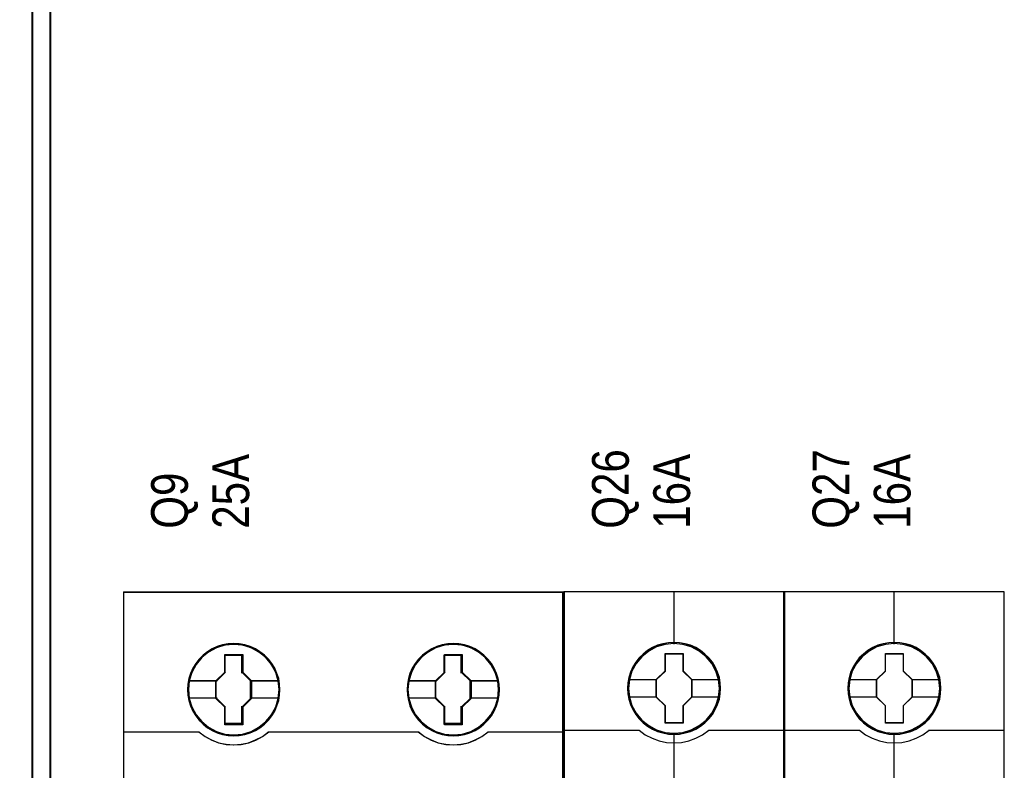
# Model space of a CAD drawing. Header units: millimetres. Extents: x -1290 to 1795, y -4192 to -1311.
# Tile 837 of 1056: x 1427 to 1443, y -2309 to -2297. Entities that reach past the tile are written whole.
import ezdxf

# ---------------------------------------------------------------- set-up
doc = ezdxf.new("R2010")
doc.units = ezdxf.units.MM
doc.layers.add('45', color=7, linetype='Continuous')
doc.layers.add('Aparatura', color=7, linetype='Continuous', lineweight=13)
doc.styles.get("Standard").update_dxf_attribs({"font": 'ARIALN.TTF', "width": 0.8})

# ---------------------------------------------------------------- blocks, each defined once
blk = doc.blocks.new('*U304')
at = {"layer": '45', "color": 139}
for points in [[(369.487135, -533.64471), (369.487135, -616.308875)], [(369.487135, -533.64471), (405.413399, -533.64471)], [(405.347158, -533.64471), (405.347158, -616.308875)], [(377.758393, -538.824687), (379.21213, -538.824687)], [(377.758393, -540.291599), (377.758393, -538.824687)], [(379.145888, -540.291599), (379.145888, -538.824687)], [(395.688405, -538.824687), (397.142141, -538.824687)], [(395.688405, -540.291599), (395.688405, -538.824687)], [(397.075899, -540.291599), (397.075899, -538.824687)], [(377.065541, -540.97927), (377.824635, -540.225166)], [(379.915724, -540.97927), (379.145888, -540.225166)], [(394.984811, -540.97927), (395.754646, -540.225166)], [(397.851106, -540.97927), (397.075899, -540.225166)], [(374.834808, -540.912837), (377.129992, -540.912837)], [(377.065541, -542.368976), (377.065541, -540.912837)], [(379.849482, -540.912837), (382.135715, -540.912837)], [(379.849482, -542.368976), (379.849482, -540.912837)], [(392.764819, -540.912837), (395.051052, -540.912837)], [(394.984811, -542.368976), (394.984811, -540.912837)], [(397.784864, -540.912837), (400.065726, -540.912837)], [(397.784864, -542.368976), (397.784864, -540.912837)], [(374.834808, -542.302543), (377.129992, -542.302543)], [(377.065541, -542.302543), (377.824635, -543.072806)], [(379.915724, -542.302543), (379.145888, -543.072806)], [(379.849482, -542.302543), (382.135715, -542.302543)], [(392.764819, -542.302543), (395.051052, -542.302543)], [(394.984811, -542.302543), (395.754646, -543.072806)], [(397.851106, -542.302543), (397.075899, -543.072806)], [(397.784864, -542.302543), (400.065726, -542.302543)], [(377.758393, -544.462512), (377.758393, -543.006373)], [(379.145888, -544.462512), (379.145888, -543.006373)], [(395.688405, -544.462512), (395.688405, -543.006373)], [(397.075899, -544.462512), (397.075899, -543.006373)], [(377.758393, -544.396079), (379.21213, -544.396079)], [(395.688405, -544.396079), (397.142141, -544.396079)], [(369.487135, -545.099909), (375.69953, -545.099909)], [(375.633289, -545.099909), (376.149626, -545.472301), (376.688412, -545.756028), (377.260872, -545.980646), (377.878232, -546.110687), (378.489979, -546.152064), (379.096113, -546.110687), (379.702248, -545.980646), (380.280321, -545.756028), (380.830332, -545.472301), (381.335444, -545.099909)], [(375.649401, -545.105296), (376.149079, -545.465687), (376.699287, -545.76109), (377.266337, -545.985595), (377.878302, -546.115573), (378.484653, -546.162837), (379.107847, -546.115573), (379.719812, -545.985595), (380.298091, -545.76109), (380.831455, -545.465687), (381.347976, -545.105296)], [(381.269202, -545.099909), (393.629542, -545.099909)], [(393.5633, -545.099909), (394.068571, -545.472301), (394.618754, -545.756028), (395.197009, -545.980646), (395.803334, -546.110687), (396.409659, -546.152064), (397.027212, -546.110687), (397.639151, -545.980646), (398.217405, -545.756028), (398.750747, -545.472301), (399.267246, -545.099909)], [(393.575832, -545.105296), (394.080987, -545.465687), (394.619819, -545.76109), (395.197941, -545.985595), (395.80974, -546.115573), (396.415926, -546.162837), (397.038951, -546.115573), (397.650749, -545.985595), (398.217646, -545.76109), (398.762091, -545.465687), (399.267246, -545.105296)], [(399.201004, -545.099909), (405.413399, -545.099909)]]:
    blk.add_lwpolyline(points, dxfattribs=at)
at = {"layer": '45', "color": 59}
blk.add_lwpolyline([(369.519361, -552.594442), (369.519361, -545.132727), (369.519361, -533.677029), (405.381174, -533.677029), (405.381174, -545.132727), (405.381174, -552.594442)], dxfattribs=at)
at = {"layer": '45', "color": 7}
for points in [[(382.268198, -541.648986), (382.240216, -541.196308), (382.16746, -540.74363), (382.016353, -540.313307), (381.84286, -539.89416), (381.602208, -539.502957), (381.327976, -539.150875), (380.992182, -538.826735), (380.628406, -538.547304), (380.264629, -538.301405), (379.828098, -538.111392), (379.397162, -537.982854), (378.943841, -537.904613), (378.49052, -537.87667), (378.042795, -537.904613), (377.589473, -537.982854), (377.147345, -538.111392), (376.733199, -538.301405), (376.347037, -538.547304), (375.994453, -538.826735), (375.65866, -539.150875), (375.395621, -539.502957), (375.154969, -539.89416), (374.959089, -540.313307), (374.835965, -540.74363), (374.74642, -541.196308), (374.718437, -541.648986), (374.74642, -542.101664), (374.835965, -542.543164), (374.959089, -542.979076), (375.154969, -543.392634), (375.395621, -543.789426), (375.65866, -544.152686), (375.994453, -544.471237), (376.347037, -544.756256), (376.733199, -544.990978), (377.147345, -545.169814), (377.589473, -545.309529), (378.042795, -545.398947), (378.49052, -545.421301), (378.943841, -545.398947), (379.397162, -545.309529), (379.828098, -545.169814), (380.264629, -544.990978), (380.628406, -544.756256), (380.992182, -544.471237), (381.327976, -544.152686), (381.602208, -543.789426), (381.84286, -543.392634), (382.016353, -542.979076), (382.16746, -542.543164), (382.240216, -542.101664), (382.268198, -541.648986)], [(382.268198, -541.648986), (382.240216, -541.196308), (382.16746, -540.74363), (382.016353, -540.313307), (381.84286, -539.89416), (381.602208, -539.502957), (381.327976, -539.150875), (380.992182, -538.826735), (380.628406, -538.547304), (380.264629, -538.301405), (379.828098, -538.111392), (379.397162, -537.982854), (378.943841, -537.904613), (378.49052, -537.87667), (378.042795, -537.904613), (377.589473, -537.982854), (377.147345, -538.111392), (376.733199, -538.301405), (376.347037, -538.547304), (375.994453, -538.826735), (375.65866, -539.150875), (375.395621, -539.502957), (375.154969, -539.89416), (374.959089, -540.313307), (374.835965, -540.74363), (374.74642, -541.196308), (374.718437, -541.648986), (374.74642, -542.101664), (374.835965, -542.543164), (374.959089, -542.979076), (375.154969, -543.392634), (375.395621, -543.789426), (375.65866, -544.152686), (375.994453, -544.471237), (376.347037, -544.756256), (376.733199, -544.990978), (377.147345, -545.169814), (377.589473, -545.309529), (378.042795, -545.398947), (378.49052, -545.421301), (378.943841, -545.398947), (379.397162, -545.309529), (379.828098, -545.169814), (380.264629, -544.990978), (380.628406, -544.756256), (380.992182, -544.471237), (381.327976, -544.152686), (381.602208, -543.789426), (381.84286, -543.392634), (382.016353, -542.979076), (382.16746, -542.543164), (382.240216, -542.101664), (382.268198, -541.648986)], [(382.268198, -541.648986), (382.240216, -541.196308), (382.16746, -540.74363), (382.016353, -540.313307), (381.84286, -539.89416), (381.602208, -539.502957), (381.327976, -539.150875), (380.992182, -538.826735), (380.628406, -538.547304), (380.264629, -538.301405), (379.828098, -538.111392), (379.397162, -537.982854), (378.943841, -537.904613), (378.49052, -537.87667), (378.042795, -537.904613), (377.589473, -537.982854), (377.147345, -538.111392), (376.733199, -538.301405), (376.347037, -538.547304), (375.994453, -538.826735), (375.65866, -539.150875), (375.395621, -539.502957), (375.154969, -539.89416), (374.959089, -540.313307), (374.835965, -540.74363), (374.74642, -541.196308), (374.718437, -541.648986), (374.74642, -542.101664), (374.835965, -542.543164), (374.959089, -542.979076), (375.154969, -543.392634), (375.395621, -543.789426), (375.65866, -544.152686), (375.994453, -544.471237), (376.347037, -544.756256), (376.733199, -544.990978), (377.147345, -545.169814), (377.589473, -545.309529), (378.042795, -545.398947), (378.49052, -545.421301), (378.943841, -545.398947), (379.397162, -545.309529), (379.828098, -545.169814), (380.264629, -544.990978), (380.628406, -544.756256), (380.992182, -544.471237), (381.327976, -544.152686), (381.602208, -543.789426), (381.84286, -543.392634), (382.016353, -542.979076), (382.16746, -542.543164), (382.240216, -542.101664), (382.268198, -541.648986)], [(400.187468, -541.648986), (400.165081, -541.196308), (400.092323, -540.74363), (399.941212, -540.313307), (399.762116, -539.89416), (399.527054, -539.502957), (399.241621, -539.150875), (398.911414, -538.826735), (398.55882, -538.547304), (398.195032, -538.301405), (397.764084, -538.111392), (397.327539, -537.982854), (396.874204, -537.904613), (396.415273, -537.87667), (395.961938, -537.904613), (395.519796, -537.982854), (395.077655, -538.111392), (394.663497, -538.301405), (394.282919, -538.547304), (393.919132, -538.826735), (393.583328, -539.150875), (393.314685, -539.502957), (393.074026, -539.89416), (392.872543, -540.313307), (392.755012, -540.74363), (392.671061, -541.196308), (392.643078, -541.648986), (392.671061, -542.101664), (392.755012, -542.543164), (392.872543, -542.979076), (393.074026, -543.392634), (393.314685, -543.789426), (393.583328, -544.152686), (393.919132, -544.471237), (394.282919, -544.756256), (394.663497, -544.990978), (395.077655, -545.169814), (395.519796, -545.309529), (395.961938, -545.398947), (396.415273, -545.421301), (396.874204, -545.398947), (397.327539, -545.309529), (397.764084, -545.169814), (398.195032, -544.990978), (398.55882, -544.756256), (398.911414, -544.471237), (399.241621, -544.152686), (399.527054, -543.789426), (399.762116, -543.392634), (399.941212, -542.979076), (400.092323, -542.543164), (400.165081, -542.101664), (400.187468, -541.648986)], [(400.187468, -541.648986), (400.165081, -541.196308), (400.092323, -540.74363), (399.941212, -540.313307), (399.762116, -539.89416), (399.527054, -539.502957), (399.241621, -539.150875), (398.911414, -538.826735), (398.55882, -538.547304), (398.195032, -538.301405), (397.764084, -538.111392), (397.327539, -537.982854), (396.874204, -537.904613), (396.415273, -537.87667), (395.961938, -537.904613), (395.519796, -537.982854), (395.077655, -538.111392), (394.663497, -538.301405), (394.282919, -538.547304), (393.919132, -538.826735), (393.583328, -539.150875), (393.314685, -539.502957), (393.074026, -539.89416), (392.872543, -540.313307), (392.755012, -540.74363), (392.671061, -541.196308), (392.643078, -541.648986), (392.671061, -542.101664), (392.755012, -542.543164), (392.872543, -542.979076), (393.074026, -543.392634), (393.314685, -543.789426), (393.583328, -544.152686), (393.919132, -544.471237), (394.282919, -544.756256), (394.663497, -544.990978), (395.077655, -545.169814), (395.519796, -545.309529), (395.961938, -545.398947), (396.415273, -545.421301), (396.874204, -545.398947), (397.327539, -545.309529), (397.764084, -545.169814), (398.195032, -544.990978), (398.55882, -544.756256), (398.911414, -544.471237), (399.241621, -544.152686), (399.527054, -543.789426), (399.762116, -543.392634), (399.941212, -542.979076), (400.092323, -542.543164), (400.165081, -542.101664), (400.187468, -541.648986)], [(400.187468, -541.648986), (400.165081, -541.196308), (400.092323, -540.74363), (399.941212, -540.313307), (399.762116, -539.89416), (399.527054, -539.502957), (399.241621, -539.150875), (398.911414, -538.826735), (398.55882, -538.547304), (398.195032, -538.301405), (397.764084, -538.111392), (397.327539, -537.982854), (396.874204, -537.904613), (396.415273, -537.87667), (395.961938, -537.904613), (395.519796, -537.982854), (395.077655, -538.111392), (394.663497, -538.301405), (394.282919, -538.547304), (393.919132, -538.826735), (393.583328, -539.150875), (393.314685, -539.502957), (393.074026, -539.89416), (392.872543, -540.313307), (392.755012, -540.74363), (392.671061, -541.196308), (392.643078, -541.648986), (392.671061, -542.101664), (392.755012, -542.543164), (392.872543, -542.979076), (393.074026, -543.392634), (393.314685, -543.789426), (393.583328, -544.152686), (393.919132, -544.471237), (394.282919, -544.756256), (394.663497, -544.990978), (395.077655, -545.169814), (395.519796, -545.309529), (395.961938, -545.398947), (396.415273, -545.421301), (396.874204, -545.398947), (397.327539, -545.309529), (397.764084, -545.169814), (398.195032, -544.990978), (398.55882, -544.756256), (398.911414, -544.471237), (399.241621, -544.152686), (399.527054, -543.789426), (399.762116, -543.392634), (399.941212, -542.979076), (400.092323, -542.543164), (400.165081, -542.101664), (400.187468, -541.648986)], [(377.775272, -538.785186), (379.223025, -538.785186), (379.223025, -540.219943), (379.94974, -540.931716), (379.94974, -542.360869), (379.223025, -543.083851), (379.223025, -544.507399), (377.775272, -544.507399), (377.775272, -543.083851), (377.031525, -542.360869), (377.031525, -540.931716), (377.775272, -540.219943), (377.775272, -538.785186)], [(377.775272, -538.785186), (379.223025, -538.785186), (379.223025, -540.219943), (379.94974, -540.931716), (379.94974, -542.360869), (379.223025, -543.083851), (379.223025, -544.507399), (377.775272, -544.507399), (377.775272, -543.083851), (377.031525, -542.360869), (377.031525, -540.931716), (377.775272, -540.219943), (377.775272, -538.785186)], [(377.775272, -538.785186), (379.223025, -538.785186), (379.223025, -538.785186), (379.223025, -540.219943), (379.223025, -540.219943), (379.94974, -540.931716), (379.94974, -540.931716), (379.94974, -542.360869), (379.94974, -542.360869), (379.223025, -543.083851), (379.223025, -543.083851), (379.223025, -544.507399), (379.223025, -544.507399), (377.775272, -544.507399), (377.775272, -544.507399), (377.775272, -543.083851), (377.775272, -543.083851), (377.031525, -542.360869), (377.031525, -542.360869), (377.031525, -540.931716), (377.031525, -540.931716), (377.775272, -540.219943), (377.775272, -540.219943), (377.775272, -538.785186), (377.775272, -538.785186)], [(377.791072, -538.817505), (379.206849, -538.817505), (379.206849, -540.236055), (379.917514, -540.939788), (379.917514, -542.352797), (379.206849, -543.067613), (379.206849, -544.47508), (377.791072, -544.47508), (377.791072, -543.067613), (377.063751, -542.352797), (377.063751, -540.939788), (377.791072, -540.236055), (377.791072, -538.817505)], [(395.705055, -538.785186), (397.15296, -538.785186), (397.15296, -540.219943), (397.879751, -540.931716), (397.879751, -542.360869), (397.15296, -543.083851), (397.15296, -544.507399), (395.705055, -544.507399), (395.705055, -543.083851), (394.966907, -542.360869), (394.966907, -540.931716), (395.705055, -540.219943), (395.705055, -538.785186)], [(395.705055, -538.785186), (397.15296, -538.785186), (397.15296, -540.219943), (397.879751, -540.931716), (397.879751, -542.360869), (397.15296, -543.083851), (397.15296, -544.507399), (395.705055, -544.507399), (395.705055, -543.083851), (394.966907, -542.360869), (394.966907, -540.931716), (395.705055, -540.219943), (395.705055, -538.785186)], [(395.705055, -538.785186), (397.15296, -538.785186), (397.15296, -538.785186), (397.15296, -540.219943), (397.15296, -540.219943), (397.879751, -540.931716), (397.879751, -540.931716), (397.879751, -542.360869), (397.879751, -542.360869), (397.15296, -543.083851), (397.15296, -543.083851), (397.15296, -544.507399), (397.15296, -544.507399), (395.705055, -544.507399), (395.705055, -544.507399), (395.705055, -543.083851), (395.705055, -543.083851), (394.966907, -542.360869), (394.966907, -542.360869), (394.966907, -540.931716), (394.966907, -540.931716), (395.705055, -540.219943), (395.705055, -540.219943), (395.705055, -538.785186), (395.705055, -538.785186)], [(395.720948, -538.817505), (397.136815, -538.817505), (397.136815, -540.236055), (397.847525, -540.939788), (397.847525, -542.352797), (397.136815, -543.067613), (397.136815, -544.47508), (395.720948, -544.47508), (395.720948, -543.067613), (394.999133, -542.352797), (394.999133, -540.939788), (395.720948, -540.236055), (395.720948, -538.817505)]]:
    blk.add_lwpolyline(points, close=True, dxfattribs=at)
at = {"layer": '45', "color": 139}
for points in [[(382.235973, -541.648986), (382.208229, -541.200186), (382.136095, -540.751387), (381.986277, -540.32475), (381.814265, -539.909195), (381.575667, -539.521343), (381.303777, -539.172277), (380.97085, -538.850914), (380.610179, -538.573877), (380.249508, -538.330085), (379.816703, -538.1417), (379.389446, -538.014263), (378.939995, -537.936693), (378.490543, -537.908989), (378.046641, -537.936693), (377.597189, -538.014263), (377.158835, -538.1417), (376.748225, -538.330085), (376.365359, -538.573877), (376.015786, -538.850914), (375.682859, -539.172277), (375.422066, -539.521343), (375.183468, -539.909195), (374.989261, -540.32475), (374.867187, -540.751387), (374.778407, -541.200186), (374.750663, -541.648986), (374.778407, -542.097785), (374.867187, -542.535504), (374.989261, -542.967681), (375.183468, -543.377695), (375.422066, -543.771088), (375.682859, -544.131236), (376.015786, -544.447057), (376.365359, -544.729635), (376.748225, -544.962346), (377.158835, -545.13965), (377.597189, -545.278168), (378.046641, -545.36682), (378.490543, -545.388983), (378.939995, -545.36682), (379.389446, -545.278168), (379.816703, -545.13965), (380.249508, -544.962346), (380.610179, -544.729635), (380.97085, -544.447057), (381.303777, -544.131236), (381.575667, -543.771088), (381.814265, -543.377695), (381.986277, -542.967681), (382.136095, -542.535504), (382.208229, -542.097785), (382.235973, -541.648986)], [(382.212699, -541.648986), (382.179115, -541.106857), (382.061573, -540.592673), (381.876863, -540.095256), (381.613792, -539.636962), (381.311539, -539.21779), (380.930926, -538.84333), (380.488742, -538.519171), (380.035364, -538.273257), (379.53161, -538.083232), (379.016662, -537.971453), (378.490519, -537.93233), (377.953182, -537.971453), (377.438234, -538.083232), (376.940078, -538.273257), (376.475505, -538.519171), (376.050113, -538.84333), (375.686291, -539.21779), (375.367247, -539.636962), (375.109773, -540.095256), (374.925063, -540.592673), (374.807521, -541.106857), (374.773937, -541.648986), (374.807521, -542.168759), (374.925063, -542.69412), (375.109773, -543.185949), (375.367247, -543.649832), (375.686291, -544.069004), (376.050113, -544.454642), (376.475505, -544.767623), (376.940078, -545.030304), (377.438234, -545.21474), (377.953182, -545.326519), (378.490519, -545.365641), (379.016662, -545.326519), (379.53161, -545.21474), (380.035364, -545.030304), (380.488742, -544.767623), (380.930926, -544.454642), (381.311539, -544.069004), (381.613792, -543.649832), (381.876863, -543.185949), (382.061573, -542.69412), (382.179115, -542.168759), (382.212699, -541.648986)], [(382.196586, -541.643498), (382.123806, -540.922384), (381.922261, -540.234811), (381.569558, -539.591958), (381.116083, -539.032955), (380.550638, -538.574573), (379.912414, -538.227991), (379.212606, -538.00998), (378.490405, -537.94849), (377.768203, -538.00998), (377.073994, -538.227991), (376.43577, -538.574573), (375.881522, -539.032955), (375.41685, -539.591958), (375.075344, -540.234811), (374.862602, -540.922384), (374.795421, -541.643498), (374.862602, -542.364611), (375.075344, -543.063364), (375.41685, -543.695037), (375.881522, -544.25963), (376.43577, -544.723602), (377.073994, -545.064594), (377.768203, -545.271425), (378.490405, -545.344095), (379.212606, -545.271425), (379.912414, -545.064594), (380.550638, -544.723602), (381.116083, -544.25963), (381.569558, -543.695037), (381.922261, -543.063364), (382.123806, -542.364611), (382.196586, -541.643498)], [(400.155242, -541.648986), (400.133046, -541.200186), (400.060911, -540.751387), (399.91109, -540.32475), (399.733524, -539.909195), (399.50047, -539.521343), (399.217475, -539.172277), (398.890089, -538.850914), (398.540508, -538.573877), (398.179828, -538.330085), (397.752561, -538.1417), (397.319746, -538.014263), (396.870284, -537.936693), (396.415273, -537.908989), (395.965811, -537.936693), (395.527446, -538.014263), (395.089082, -538.1417), (394.678462, -538.330085), (394.301136, -538.573877), (393.940456, -538.850914), (393.607521, -539.172277), (393.341173, -539.521343), (393.10257, -539.909195), (392.902809, -540.32475), (392.786282, -540.751387), (392.703048, -541.200186), (392.675303, -541.648986), (392.703048, -542.097785), (392.786282, -542.535504), (392.902809, -542.967681), (393.10257, -543.377695), (393.341173, -543.771088), (393.607521, -544.131236), (393.940456, -544.447057), (394.301136, -544.729635), (394.678462, -544.962346), (395.089082, -545.13965), (395.527446, -545.278168), (395.965811, -545.36682), (396.415273, -545.388983), (396.870284, -545.36682), (397.319746, -545.278168), (397.752561, -545.13965), (398.179828, -544.962346), (398.540508, -544.729635), (398.890089, -544.447057), (399.217475, -544.131236), (399.50047, -543.771088), (399.733524, -543.377695), (399.91109, -542.967681), (400.060911, -542.535504), (400.133046, -542.097785), (400.155242, -541.648986)], [(400.126597, -541.648986), (400.09301, -541.106857), (399.975457, -540.592673), (399.790731, -540.095256), (399.544429, -539.636962), (399.21416, -539.21779), (398.850305, -538.84333), (398.424874, -538.519171), (397.965856, -538.273257), (397.467654, -538.083232), (396.947061, -537.971453), (396.409675, -537.93233), (395.883484, -537.971453), (395.368489, -538.083232), (394.864689, -538.273257), (394.41127, -538.519171), (393.980241, -538.84333), (393.60519, -539.21779), (393.286117, -539.636962), (393.039815, -540.095256), (392.843893, -540.592673), (392.737535, -541.106857), (392.703948, -541.648986), (392.737535, -542.168759), (392.843893, -542.69412), (393.039815, -543.185949), (393.286117, -543.649832), (393.60519, -544.069004), (393.980241, -544.454642), (394.41127, -544.767623), (394.864689, -545.030304), (395.368489, -545.21474), (395.883484, -545.326519), (396.409675, -545.365641), (396.947061, -545.326519), (397.467654, -545.21474), (397.965856, -545.030304), (398.424874, -544.767623), (398.850305, -544.454642), (399.21416, -544.069004), (399.544429, -543.649832), (399.790731, -543.185949), (399.975457, -542.69412), (400.09301, -542.168759), (400.126597, -541.648986)], [(400.121226, -541.643498), (400.048446, -540.922384), (399.835705, -540.234811), (399.4886, -539.591958), (399.029526, -539.032955), (398.480877, -538.574573), (397.842653, -538.227991), (397.142845, -538.00998), (396.415045, -537.94849), (395.698442, -538.00998), (395.004233, -538.227991), (394.366009, -538.574573), (393.800564, -539.032955), (393.34149, -539.591958), (392.994386, -540.234811), (392.781644, -540.922384), (392.720061, -541.643498), (392.781644, -542.364611), (392.994386, -543.063364), (393.34149, -543.695037), (393.800564, -544.25963), (394.366009, -544.723602), (395.004233, -545.064594), (395.698442, -545.271425), (396.415045, -545.344095), (397.142845, -545.271425), (397.842653, -545.064594), (398.480877, -544.723602), (399.029526, -544.25963), (399.4886, -543.695037), (399.835705, -543.063364), (400.048446, -542.364611), (400.121226, -541.643498)]]:
    blk.add_lwpolyline(points, close=True, dxfattribs=at)
at = {"layer": '45', "color": 7}
for points in [[(374.79005, -540.90745), (377.097767, -540.90745)], [(379.883498, -540.90745), (382.196586, -540.90745)], [(392.709319, -540.90745), (395.033149, -540.90745)], [(397.813509, -540.90745), (400.121226, -540.90745)], [(374.79005, -542.318702), (377.097767, -542.318702)], [(379.883498, -542.318702), (382.196586, -542.318702)], [(392.709319, -542.318702), (395.033149, -542.318702)], [(397.813509, -542.318702), (400.121226, -542.318702)]]:
    blk.add_lwpolyline(points, dxfattribs=at)
blk = doc.blocks.new('*U305')
at = {"layer": '45', "color": 7}
for points in [[(423.425765, -533.64471), (405.452786, -533.64471), (405.452786, -615.375223), (423.425765, -615.375223), (423.425765, -533.64471)], [(418.242801, -541.546702), (418.220493, -541.095305), (418.147992, -540.643908), (417.991835, -540.209026), (417.807794, -539.790658), (417.573559, -539.399814), (417.294708, -539.053009), (416.960087, -538.733729), (416.592004, -538.452982), (416.223921, -538.210769), (415.788914, -538.023604), (415.353906, -537.896993), (414.896591, -537.808915), (414.444853, -537.786896), (413.987537, -537.808915), (413.541376, -537.896993), (413.089637, -538.023604), (412.676938, -538.210769), (412.286547, -538.452982), (411.924041, -538.733729), (411.583843, -539.053009), (411.321723, -539.399814), (411.076334, -539.790658), (410.875562, -540.209026), (410.758444, -540.643908), (410.669212, -541.095305), (410.63575, -541.546702), (410.669212, -541.992594), (410.758444, -542.432982), (410.875562, -542.867864), (411.076334, -543.280727), (411.321723, -543.677076), (411.583843, -544.03489), (411.924041, -544.354171), (412.286547, -544.634918), (412.676938, -544.866121), (413.089637, -545.053286), (413.541376, -545.185402), (413.987537, -545.278984), (414.444853, -545.301004), (414.896591, -545.278984), (415.353906, -545.185402), (415.788914, -545.053286), (416.223921, -544.866121), (416.592004, -544.634918), (416.960087, -544.354171), (417.294708, -544.03489), (417.573559, -543.677076), (417.807794, -543.280727), (417.991835, -542.867864), (418.147992, -542.432982), (418.220493, -541.992594), (418.242801, -541.546702)], [(418.242801, -541.546702), (418.220493, -541.095305), (418.147992, -540.643908), (417.991835, -540.209026), (417.807794, -539.790658), (417.573559, -539.399814), (417.294708, -539.053009), (416.960087, -538.733729), (416.592004, -538.452982), (416.223921, -538.210769), (415.788914, -538.023604), (415.353906, -537.896993), (414.896591, -537.808915), (414.444853, -537.786896), (413.987537, -537.808915), (413.541376, -537.896993), (413.089637, -538.023604), (412.676938, -538.210769), (412.286547, -538.452982), (411.924041, -538.733729), (411.583843, -539.053009), (411.321723, -539.399814), (411.076334, -539.790658), (410.875562, -540.209026), (410.758444, -540.643908), (410.669212, -541.095305), (410.63575, -541.546702), (410.669212, -541.992594), (410.758444, -542.432982), (410.875562, -542.867864), (411.076334, -543.280727), (411.321723, -543.677076), (411.583843, -544.03489), (411.924041, -544.354171), (412.286547, -544.634918), (412.676938, -544.866121), (413.089637, -545.053286), (413.541376, -545.185402), (413.987537, -545.278984), (414.444853, -545.301004), (414.896591, -545.278984), (415.353906, -545.185402), (415.788914, -545.053286), (416.223921, -544.866121), (416.592004, -544.634918), (416.960087, -544.354171), (417.294708, -544.03489), (417.573559, -543.677076), (417.807794, -543.280727), (417.991835, -542.867864), (418.147992, -542.432982), (418.220493, -541.992594), (418.242801, -541.546702)], [(413.724934, -538.690025), (415.175859, -538.690025), (415.175859, -540.11798), (415.895697, -540.823688), (415.895697, -542.251643), (415.175859, -542.968378), (415.175859, -544.385306), (413.724934, -544.385306), (413.724934, -542.968378), (412.988225, -542.251643), (412.988225, -540.823688), (413.724934, -540.11798), (413.724934, -538.690025)], [(413.724934, -538.690025), (415.175859, -538.690025), (415.175859, -538.690025), (415.175859, -540.11798), (415.175859, -540.11798), (415.895697, -540.823688), (415.895697, -540.823688), (415.895697, -542.251643), (415.895697, -542.251643), (415.175859, -542.968378), (415.175859, -542.968378), (415.175859, -544.385306), (415.175859, -544.385306), (413.724934, -544.385306), (413.724934, -544.385306), (413.724934, -542.968378), (413.724934, -542.968378), (412.988225, -542.251643), (412.988225, -542.251643), (412.988225, -540.823688), (412.988225, -540.823688), (413.724934, -540.11798), (413.724934, -540.11798), (413.724934, -538.690025), (413.724934, -538.690025)], [(413.733765, -538.70798), (415.166821, -538.70798), (415.166821, -540.126932), (415.877794, -540.82819), (415.877794, -542.247142), (415.166821, -542.959357), (415.166821, -544.367351), (413.733765, -544.367351), (413.733765, -542.959357), (413.006128, -542.247142), (413.006128, -540.82819), (413.733765, -540.126932), (413.733765, -538.70798)]]:
    blk.add_lwpolyline(points, close=True, dxfattribs=at)
at = {"layer": '45', "color": 139}
for points in [[(423.425765, -533.64471), (405.452786, -533.64471), (405.452786, -615.375223), (423.425765, -615.375223), (423.425765, -533.64471)], [(418.224898, -541.546689), (418.202695, -541.097449), (418.130535, -540.64821), (417.975114, -540.215405), (417.791938, -539.799037), (417.558806, -539.410061), (417.281268, -539.064913), (416.948222, -538.747158), (416.581871, -538.467753), (416.215521, -538.226698), (415.782561, -538.040428), (415.349601, -537.914421), (414.894438, -537.826765), (414.444826, -537.804851), (413.989664, -537.826765), (413.545602, -537.914421), (413.09599, -538.040428), (412.685233, -538.226698), (412.29668, -538.467753), (411.93588, -538.747158), (411.597283, -539.064913), (411.336397, -539.410061), (411.092164, -539.799037), (410.892336, -540.215405), (410.77577, -540.64821), (410.686958, -541.097449), (410.653653, -541.546689), (410.686958, -541.99045), (410.77577, -542.428733), (410.892336, -542.861537), (411.092164, -543.272427), (411.336397, -543.666882), (411.597283, -544.022986), (411.93588, -544.340741), (412.29668, -544.620146), (412.685233, -544.850245), (413.09599, -545.036515), (413.545602, -545.168), (413.989664, -545.261135), (414.444826, -545.283049), (414.894438, -545.261135), (415.349601, -545.168), (415.782561, -545.036515), (416.215521, -544.850245), (416.581871, -544.620146), (416.948222, -544.340741), (417.281268, -544.022986), (417.558806, -543.666882), (417.791938, -543.272427), (417.975114, -542.861537), (418.130535, -542.428733), (418.202695, -541.99045), (418.224898, -541.546689)], [(418.153285, -541.546643), (418.075194, -540.825478), (417.868811, -540.142848), (417.528557, -539.509764), (417.06001, -538.953751), (416.502216, -538.49683), (415.860754, -538.16102), (415.163512, -537.946322), (414.43838, -537.880261), (413.713249, -537.946322), (413.016007, -538.16102), (412.380122, -538.49683), (411.816751, -538.953751), (411.348204, -539.509764), (411.00795, -540.142848), (410.801567, -540.825478), (410.723475, -541.546643), (410.801567, -542.262303), (411.00795, -542.950438), (411.348204, -543.578017), (411.816751, -544.13403), (412.380122, -544.585446), (413.016007, -544.926761), (413.713249, -545.135954), (414.43838, -545.213025), (415.163512, -545.135954), (415.860754, -544.926761), (416.502216, -544.585446), (417.06001, -544.13403), (417.528557, -543.578017), (417.868811, -542.950438), (418.075194, -542.262303), (418.153285, -541.546643)], [(418.147914, -541.541197), (418.075397, -540.825526), (417.869002, -540.142885), (417.523151, -539.504285), (417.065735, -538.948264), (416.502332, -538.49684), (415.855255, -538.155519), (415.157974, -537.946323), (414.432802, -537.880261), (413.713208, -537.946323), (413.021506, -538.155519), (412.374429, -538.49684), (411.811026, -538.948264), (411.35361, -539.504285), (411.007759, -540.142885), (410.795785, -540.825526), (410.728846, -541.541197), (410.795785, -542.256869), (411.007759, -542.945015), (411.35361, -543.572604), (411.811026, -544.134131), (412.374429, -544.585555), (413.021506, -544.92137), (413.713208, -545.136071), (414.432802, -545.207639), (415.157974, -545.136071), (415.855255, -544.92137), (416.502332, -544.585555), (417.065735, -544.134131), (417.523151, -543.572604), (417.869002, -542.945015), (418.075397, -542.256869), (418.147914, -541.541197)]]:
    blk.add_lwpolyline(points, close=True, dxfattribs=at)
at = {"layer": '45', "color": 59}
blk.add_lwpolyline([(423.407862, -533.664461), (405.470689, -533.664461), (405.470689, -615.357268), (423.407862, -615.357268), (423.407862, -533.664461)], close=True, dxfattribs=at)
at = {"layer": '45', "color": 139}
for points in [[(414.413316, -533.64471), (414.413316, -537.923353)], [(405.452786, -544.967043), (411.634746, -544.967043)], [(411.595359, -544.967043), (412.098213, -545.325243), (412.645764, -545.615214), (413.221252, -545.814214), (413.830264, -545.95067), (414.433688, -545.99047), (415.048287, -545.95067), (415.657299, -545.814214), (416.232787, -545.615214), (416.769164, -545.325243), (417.283192, -544.967043)], [(417.243805, -544.967043), (423.425765, -544.967043)], [(414.413316, -545.164547), (414.413316, -552.387786)]]:
    blk.add_lwpolyline(points, dxfattribs=at)
at = {"layer": '45', "color": 7}
for points in [[(410.707363, -540.810494), (413.027612, -540.810494)], [(415.85631, -540.810494), (418.171189, -540.810494)], [(410.707363, -542.228928), (413.027612, -542.228928)], [(415.85631, -542.228928), (418.171189, -542.228928)]]:
    blk.add_lwpolyline(points, dxfattribs=at)
blk = doc.blocks.new('*U306')
at = {"layer": '45', "color": 7}
for points in [[(441.411276, -533.64471), (423.438297, -533.64471), (423.438297, -615.375223), (441.411276, -615.375223), (441.411276, -533.64471)], [(436.228312, -541.546702), (436.206004, -541.095305), (436.133503, -540.643908), (435.977346, -540.209026), (435.793305, -539.790658), (435.55907, -539.399814), (435.280219, -539.053009), (434.945598, -538.733729), (434.577515, -538.452982), (434.209432, -538.210769), (433.774425, -538.023604), (433.339417, -537.896993), (432.882102, -537.808915), (432.430364, -537.786896), (431.973048, -537.808915), (431.526887, -537.896993), (431.075148, -538.023604), (430.662449, -538.210769), (430.272058, -538.452982), (429.909552, -538.733729), (429.569354, -539.053009), (429.307234, -539.399814), (429.061845, -539.790658), (428.861073, -540.209026), (428.743955, -540.643908), (428.654723, -541.095305), (428.621261, -541.546702), (428.654723, -541.992594), (428.743955, -542.432982), (428.861073, -542.867864), (429.061845, -543.280727), (429.307234, -543.677076), (429.569354, -544.03489), (429.909552, -544.354171), (430.272058, -544.634918), (430.662449, -544.866121), (431.075148, -545.053286), (431.526887, -545.185402), (431.973048, -545.278984), (432.430364, -545.301004), (432.882102, -545.278984), (433.339417, -545.185402), (433.774425, -545.053286), (434.209432, -544.866121), (434.577515, -544.634918), (434.945598, -544.354171), (435.280219, -544.03489), (435.55907, -543.677076), (435.793305, -543.280727), (435.977346, -542.867864), (436.133503, -542.432982), (436.206004, -541.992594), (436.228312, -541.546702)], [(436.228312, -541.546702), (436.206004, -541.095305), (436.133503, -540.643908), (435.977346, -540.209026), (435.793305, -539.790658), (435.55907, -539.399814), (435.280219, -539.053009), (434.945598, -538.733729), (434.577515, -538.452982), (434.209432, -538.210769), (433.774425, -538.023604), (433.339417, -537.896993), (432.882102, -537.808915), (432.430364, -537.786896), (431.973048, -537.808915), (431.526887, -537.896993), (431.075148, -538.023604), (430.662449, -538.210769), (430.272058, -538.452982), (429.909552, -538.733729), (429.569354, -539.053009), (429.307234, -539.399814), (429.061845, -539.790658), (428.861073, -540.209026), (428.743955, -540.643908), (428.654723, -541.095305), (428.621261, -541.546702), (428.654723, -541.992594), (428.743955, -542.432982), (428.861073, -542.867864), (429.061845, -543.280727), (429.307234, -543.677076), (429.569354, -544.03489), (429.909552, -544.354171), (430.272058, -544.634918), (430.662449, -544.866121), (431.075148, -545.053286), (431.526887, -545.185402), (431.973048, -545.278984), (432.430364, -545.301004), (432.882102, -545.278984), (433.339417, -545.185402), (433.774425, -545.053286), (434.209432, -544.866121), (434.577515, -544.634918), (434.945598, -544.354171), (435.280219, -544.03489), (435.55907, -543.677076), (435.793305, -543.280727), (435.977346, -542.867864), (436.133503, -542.432982), (436.206004, -541.992594), (436.228312, -541.546702)], [(431.710445, -538.690025), (433.16137, -538.690025), (433.16137, -540.11798), (433.881208, -540.823688), (433.881208, -542.251643), (433.16137, -542.968378), (433.16137, -544.385306), (431.710445, -544.385306), (431.710445, -542.968378), (430.973736, -542.251643), (430.973736, -540.823688), (431.710445, -540.11798), (431.710445, -538.690025)], [(431.710445, -538.690025), (433.16137, -538.690025), (433.16137, -538.690025), (433.16137, -540.11798), (433.16137, -540.11798), (433.881208, -540.823688), (433.881208, -540.823688), (433.881208, -542.251643), (433.881208, -542.251643), (433.16137, -542.968378), (433.16137, -542.968378), (433.16137, -544.385306), (433.16137, -544.385306), (431.710445, -544.385306), (431.710445, -544.385306), (431.710445, -542.968378), (431.710445, -542.968378), (430.973736, -542.251643), (430.973736, -542.251643), (430.973736, -540.823688), (430.973736, -540.823688), (431.710445, -540.11798), (431.710445, -540.11798), (431.710445, -538.690025), (431.710445, -538.690025)], [(431.720613, -538.70798), (433.152775, -538.70798), (433.152775, -540.126932), (433.863305, -540.82819), (433.863305, -542.247142), (433.152775, -542.959357), (433.152775, -544.367351), (431.720613, -544.367351), (431.720613, -542.959357), (430.993429, -542.247142), (430.993429, -540.82819), (431.720613, -540.126932), (431.720613, -538.70798)]]:
    blk.add_lwpolyline(points, close=True, dxfattribs=at)
at = {"layer": '45', "color": 139}
for points in [[(441.411276, -533.64471), (423.438297, -533.64471), (423.438297, -615.375223), (441.411276, -615.375223), (441.411276, -533.64471)], [(436.210409, -541.546689), (436.188211, -541.097449), (436.116068, -540.64821), (435.960684, -540.215405), (435.777552, -539.799037), (435.544475, -539.410061), (435.267002, -539.064913), (434.934035, -538.747158), (434.567771, -538.467753), (434.201507, -538.226698), (433.76865, -538.040428), (433.335792, -537.914421), (432.880737, -537.826765), (432.431231, -537.804851), (431.976176, -537.826765), (431.53222, -537.914421), (431.082714, -538.040428), (430.672054, -538.226698), (430.283593, -538.467753), (429.922878, -538.747158), (429.584362, -539.064913), (429.323537, -539.410061), (429.079361, -539.799037), (428.879581, -540.215405), (428.763042, -540.64821), (428.674251, -541.097449), (428.640954, -541.546689), (428.674251, -541.99045), (428.763042, -542.428733), (428.879581, -542.861537), (429.079361, -543.272427), (429.323537, -543.666882), (429.584362, -544.022986), (429.922878, -544.340741), (430.283593, -544.620146), (430.672054, -544.850245), (431.082714, -545.036515), (431.53222, -545.168), (431.976176, -545.261135), (432.431231, -545.283049), (432.880737, -545.261135), (433.335792, -545.168), (433.76865, -545.036515), (434.201507, -544.850245), (434.567771, -544.620146), (434.934035, -544.340741), (435.267002, -544.022986), (435.544475, -543.666882), (435.777552, -543.272427), (435.960684, -542.861537), (436.116068, -542.428733), (436.188211, -541.99045), (436.210409, -541.546689)], [(436.140587, -541.546643), (436.062496, -540.825478), (435.856112, -540.142848), (435.515858, -539.509764), (435.047311, -538.953751), (434.489518, -538.49683), (433.848055, -538.16102), (433.150813, -537.946322), (432.425682, -537.880261), (431.70055, -537.946322), (431.003308, -538.16102), (430.367424, -538.49683), (429.804052, -538.953751), (429.335506, -539.509764), (428.995251, -540.142848), (428.788868, -540.825478), (428.710777, -541.546643), (428.788868, -542.262303), (428.995251, -542.950438), (429.335506, -543.578017), (429.804052, -544.13403), (430.367424, -544.585446), (431.003308, -544.926761), (431.70055, -545.135954), (432.425682, -545.213025), (433.150813, -545.135954), (433.848055, -544.926761), (434.489518, -544.585446), (435.047311, -544.13403), (435.515858, -543.578017), (435.856112, -542.950438), (436.062496, -542.262303), (436.140587, -541.546643)], [(436.135216, -541.541197), (436.062699, -540.825526), (435.856303, -540.142885), (435.510452, -539.504285), (435.053036, -538.948264), (434.489633, -538.49684), (433.842556, -538.155519), (433.145276, -537.946323), (432.420104, -537.880261), (431.70051, -537.946323), (431.008807, -538.155519), (430.361731, -538.49684), (429.798328, -538.948264), (429.340911, -539.504285), (428.99506, -540.142885), (428.783087, -540.825526), (428.716148, -541.541197), (428.783087, -542.256869), (428.99506, -542.945015), (429.340911, -543.572604), (429.798328, -544.134131), (430.361731, -544.585555), (431.008807, -544.92137), (431.70051, -545.136071), (432.420104, -545.207639), (433.145276, -545.136071), (433.842556, -544.92137), (434.489633, -544.585555), (435.053036, -544.134131), (435.510452, -543.572604), (435.856303, -542.945015), (436.062699, -542.256869), (436.135216, -541.541197)]]:
    blk.add_lwpolyline(points, close=True, dxfattribs=at)
at = {"layer": '45', "color": 59}
blk.add_lwpolyline([(441.393373, -533.664461), (423.457991, -533.664461), (423.457991, -615.357268), (441.393373, -615.357268), (441.393373, -533.664461)], close=True, dxfattribs=at)
at = {"layer": '45', "color": 139}
for points in [[(432.400617, -533.64471), (432.400617, -537.923353)], [(423.438297, -544.967043), (429.620257, -544.967043)], [(429.58087, -544.967043), (430.083724, -545.325243), (430.631275, -545.615214), (431.206763, -545.814214), (431.815775, -545.95067), (432.419199, -545.99047), (433.033798, -545.95067), (433.64281, -545.814214), (434.218298, -545.615214), (434.754675, -545.325243), (435.268703, -544.967043)], [(435.231106, -544.967043), (441.411276, -544.967043)], [(432.400617, -545.164547), (432.400617, -552.387786)]]:
    blk.add_lwpolyline(points, dxfattribs=at)
at = {"layer": '45', "color": 7}
for points in [[(428.694664, -540.810494), (431.013123, -540.810494)], [(433.843612, -540.810494), (436.1567, -540.810494)], [(428.694664, -542.228928), (431.013123, -542.228928)], [(433.843612, -542.228928), (436.1567, -542.228928)]]:
    blk.add_lwpolyline(points, dxfattribs=at)

msp = doc.modelspace()

# ---------------------------------------------------------------- linework, layer by layer
at = {"layer": 'Aparatura', "color": 7, "lineweight": 13}
for points in [[(1427.382, -2330.776), (1427.382, -2326.787), (1427.494, -2326.787), (1427.591, -2326.787), (1427.591, -2326.189), (1427.591, -2320.893), (1427.591, -2318.989), (1427.591, -2316.793), (1427.591, -2311.4), (1427.591, -2309.203), (1427.591, -2307.508), (1427.591, -2307.313), (1427.591, -2290.925), (1427.591, -2290.73), (1427.591, -2286.838), (1427.591, -2281.445), (1427.591, -2279.249), (1427.591, -2277.539), (1427.591, -2277.344), (1427.591, -2260.984)], [(1427.382, -2330.776), (1427.382, -2326.787), (1427.494, -2326.787), (1427.591, -2326.787), (1427.591, -2326.189), (1427.591, -2320.893), (1427.591, -2318.989), (1427.591, -2316.793), (1427.591, -2311.4), (1427.591, -2309.203), (1427.591, -2307.508), (1427.591, -2307.313), (1427.591, -2290.925), (1427.591, -2290.73), (1427.591, -2286.838), (1427.591, -2281.445), (1427.591, -2279.249), (1427.591, -2277.539), (1427.591, -2277.344), (1427.591, -2260.984)], [(1427.389, -2330.783), (1427.389, -2326.794), (1427.501, -2326.794), (1427.598, -2326.794), (1427.598, -2326.196), (1427.598, -2320.9), (1427.598, -2318.995), (1427.598, -2316.799), (1427.598, -2311.405), (1427.598, -2309.209), (1427.598, -2307.513), (1427.598, -2307.318), (1427.598, -2290.929), (1427.598, -2290.734), (1427.598, -2286.842), (1427.598, -2281.448), (1427.598, -2279.252), (1427.598, -2277.542), (1427.598, -2277.347), (1427.598, -2260.986)], [(1427.389, -2330.783), (1427.389, -2326.794), (1427.501, -2326.794), (1427.598, -2326.794), (1427.598, -2326.196), (1427.598, -2320.9), (1427.598, -2318.995), (1427.598, -2316.799), (1427.598, -2311.405), (1427.598, -2309.209), (1427.598, -2307.513), (1427.598, -2307.318), (1427.598, -2290.929), (1427.598, -2290.734), (1427.598, -2286.842), (1427.598, -2281.448), (1427.598, -2279.252), (1427.598, -2277.542), (1427.598, -2277.347), (1427.598, -2260.986)]]:
    msp.add_lwpolyline(points, dxfattribs=at)
for points in [[(1427.583, -2286.831), (1427.583, -2290.725), (1427.583, -2290.92), (1427.583, -2307.318), (1427.583, -2307.512), (1427.583, -2309.209), (1427.583, -2311.407), (1427.89, -2311.407), (1427.89, -2309.209), (1427.89, -2307.512), (1427.89, -2307.318), (1427.89, -2290.92), (1427.89, -2290.725), (1427.89, -2286.831), (1427.583, -2286.831)], [(1427.591, -2286.838), (1427.591, -2290.73), (1427.591, -2290.925), (1427.591, -2307.313), (1427.591, -2307.508), (1427.591, -2309.203), (1427.591, -2311.4), (1427.883, -2311.4), (1427.883, -2309.203), (1427.883, -2307.508), (1427.883, -2307.313), (1427.883, -2290.925), (1427.883, -2290.73), (1427.883, -2286.838), (1427.591, -2286.838)], [(1427.583, -2307.32), (1427.583, -2290.917), (1427.583, -2307.32)], [(1427.875, -2307.32), (1427.875, -2290.917), (1427.875, -2307.32)], [(1427.583, -2307.305), (1427.583, -2307.515), (1427.583, -2307.305)], [(1427.875, -2307.305), (1427.875, -2307.515), (1427.875, -2307.305)], [(1427.583, -2307.5), (1427.583, -2309.211), (1427.583, -2307.5)], [(1427.875, -2307.5), (1427.875, -2309.211), (1427.875, -2307.5)]]:
    msp.add_lwpolyline(points, close=True, dxfattribs=at)

# ---------------------------------------------------------------- block references
ref = msp.add_blockref('*U304', (1355.179, -2199.237), dxfattribs=dict(at, xscale=0.2, yscale=0.2, zscale=0.2))
ref.add_attrib('Oznaczenie', 'Q9', (1430.129, -2304.937), dxfattribs={"layer": '0', "height": 0.6, "rotation": 90, "flags": 2})
ref.add_attrib('Pr¹d znamionowy', '25A', (1431.129, -2304.937), dxfattribs={"layer": '0', "height": 0.6, "rotation": 90, "flags": 2})
ref = msp.add_blockref('*U305', (1355.179, -2199.237), dxfattribs=dict(at, xscale=0.2, yscale=0.2, zscale=0.2))
ref.add_attrib('Oznaczenie', 'Q26', (1437.329, -2304.937), dxfattribs={"layer": '0', "height": 0.6, "rotation": 90, "flags": 2})
ref.add_attrib('Pr¹d znamionowy', '16A', (1438.329, -2304.937), dxfattribs={"layer": '0', "height": 0.6, "rotation": 90, "flags": 2})
ref = msp.add_blockref('*U306', (1355.179, -2199.237), dxfattribs=dict(at, xscale=0.2, yscale=0.2, zscale=0.2))
ref.add_attrib('Oznaczenie', 'Q27', (1440.929, -2304.937), dxfattribs={"layer": '0', "height": 0.6, "rotation": 90, "flags": 2})
ref.add_attrib('Pr¹d znamionowy', '16A', (1441.929, -2304.937), dxfattribs={"layer": '0', "height": 0.6, "rotation": 90, "flags": 2})

doc.saveas('drawing.dxf')
